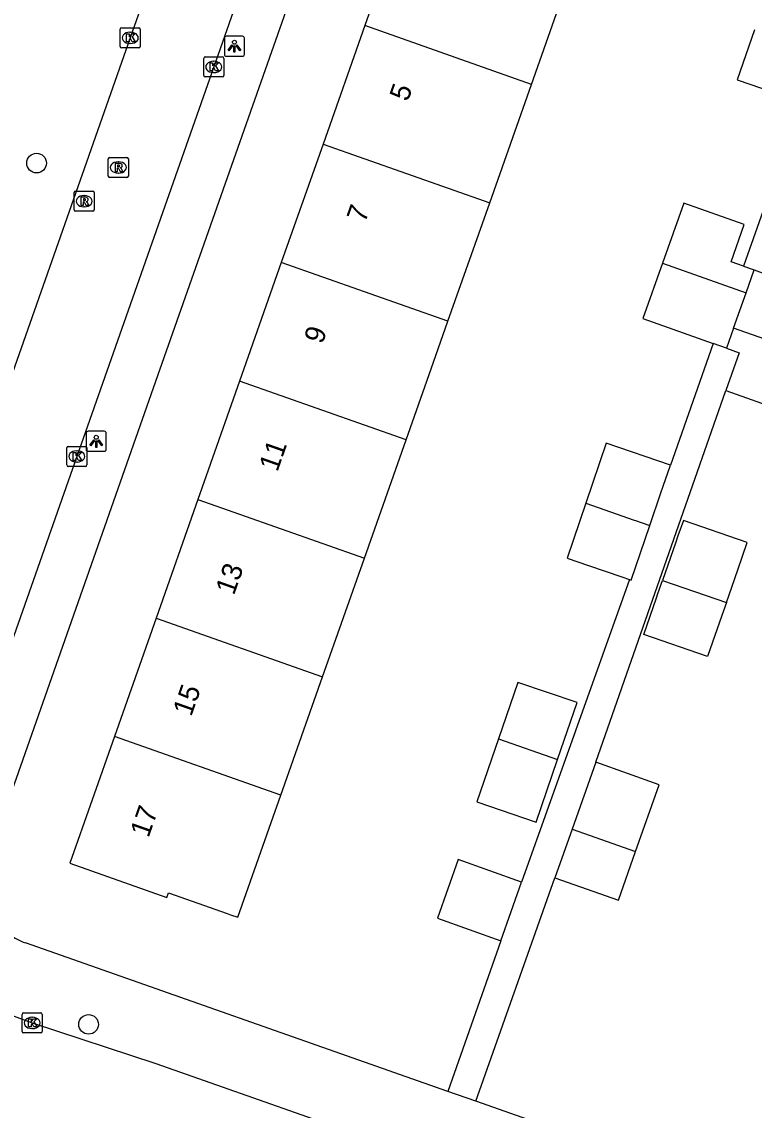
# Model space of a CAD drawing. Extents: x 163268 to 164360, y 381529 to 382285.
# Drawn here: x 163730.1 to 163766.6, y 381713.1 to 381767.3 of the extents above; entities that cross this region are included whole.
import ezdxf

# ---------------------------------------------------------------- set-up
doc = ezdxf.new("R2010")
doc.units = 0
for name, color, linetype in [('IMGEO_Boom', 7, 'Continuous'), ('IMGEO_Kolk', 7, 'Continuous'), ('IMGEO_Lichtpunt', 7, 'Continuous'), ('IMGEO_Pand', 7, 'Continuous'), ('IMGEO_Pand_nummerreeks', 7, 'Continuous'), ('IMGEO_Rijbaan_lokaal_open', 7, 'Continuous'), ('IMGEO_Rioolput', 7, 'Continuous'), ('IMGEO_Voetpad_open', 7, 'Continuous')]:
    doc.layers.add(name, color=color, linetype=linetype)

msp = doc.modelspace()

# ---------------------------------------------------------------- linework, layer by layer
at = {"layer": 'IMGEO_Boom'}
for centre in [(163730.837, 381760.254), (163733.428, 381717.338)]:
    msp.add_circle(centre, 0.489, dxfattribs=at)
at = {"layer": 'IMGEO_Kolk'}
for p, q in [((163735.005, 381766.067), (163735.005, 381766.919)), ((163735.08, 381766.993), (163735.932, 381766.993)), ((163735.493, 381766.773), (163735.518, 381766.773)), ((163736.006, 381766.919), (163736.006, 381766.067)), ((163735.932, 381765.993), (163735.08, 381765.993)), ((163735.516, 381766.213), (163735.491, 381766.213)), ((163739.167, 381764.62), (163739.167, 381765.472)), ((163739.242, 381765.546), (163740.094, 381765.546)), ((163740.168, 381765.472), (163740.168, 381764.62)), ((163739.655, 381765.326), (163739.68, 381765.326)), ((163740.094, 381764.546), (163739.242, 381764.546)), ((163739.678, 381764.766), (163739.653, 381764.766)), ((163732.343, 381745.211), (163732.343, 381746.063)), ((163732.418, 381746.137), (163733.27, 381746.137)), ((163732.831, 381745.917), (163732.856, 381745.917)), ((163733.344, 381746.063), (163733.344, 381745.211)), ((163732.854, 381745.357), (163732.829, 381745.357)), ((163733.27, 381745.137), (163732.418, 381745.137)), ((163730.117, 381716.985), (163730.117, 381717.837)), ((163730.192, 381717.911), (163731.044, 381717.911)), ((163730.605, 381717.691), (163730.63, 381717.691)), ((163731.118, 381717.837), (163731.118, 381716.985)), ((163731.044, 381716.911), (163730.192, 381716.911)), ((163730.628, 381717.131), (163730.603, 381717.131))]:
    msp.add_line(p, q, dxfattribs=at)
for points in [[(163735.005, 381766.067), (163735.005, 381766.919)], [(163735.08, 381766.993), (163735.932, 381766.993)], [(163735.326, 381766.693), (163735.449, 381766.693), (163735.449, 381766.542), (163735.579, 381766.693), (163735.743, 381766.693), (163735.597, 381766.542), (163735.75, 381766.293), (163735.598, 381766.293), (163735.513, 381766.457), (163735.449, 381766.39), (163735.449, 381766.293), (163735.326, 381766.293), (163735.326, 381766.693)], [(163736.006, 381766.919), (163736.006, 381766.067)], [(163735.932, 381765.993), (163735.08, 381765.993)], [(163739.167, 381764.62), (163739.167, 381765.472)], [(163739.242, 381765.546), (163740.094, 381765.546)], [(163740.168, 381765.472), (163740.168, 381764.62)], [(163739.488, 381765.246), (163739.611, 381765.246), (163739.611, 381765.095), (163739.741, 381765.246), (163739.905, 381765.246), (163739.759, 381765.095), (163739.912, 381764.846), (163739.76, 381764.846), (163739.675, 381765.01), (163739.611, 381764.943), (163739.611, 381764.846), (163739.488, 381764.846), (163739.488, 381765.246)], [(163740.094, 381764.546), (163739.242, 381764.546)], [(163732.343, 381745.211), (163732.343, 381746.063)], [(163732.418, 381746.137), (163733.27, 381746.137)], [(163733.344, 381746.063), (163733.344, 381745.211)], [(163732.664, 381745.837), (163732.787, 381745.837), (163732.787, 381745.686), (163732.917, 381745.837), (163733.081, 381745.837), (163732.935, 381745.686), (163733.088, 381745.437), (163732.936, 381745.437), (163732.851, 381745.601), (163732.787, 381745.534), (163732.787, 381745.437), (163732.664, 381745.437), (163732.664, 381745.837)], [(163733.27, 381745.137), (163732.418, 381745.137)], [(163730.117, 381716.985), (163730.117, 381717.837)], [(163730.192, 381717.911), (163731.044, 381717.911)], [(163731.118, 381717.837), (163731.118, 381716.985)], [(163730.438, 381717.611), (163730.561, 381717.611), (163730.561, 381717.46), (163730.691, 381717.611), (163730.855, 381717.611), (163730.709, 381717.46), (163730.862, 381717.211), (163730.71, 381717.211), (163730.625, 381717.375), (163730.561, 381717.308), (163730.561, 381717.211), (163730.438, 381717.211), (163730.438, 381717.611)], [(163731.044, 381716.911), (163730.192, 381716.911)]]:
    msp.add_lwpolyline(points, dxfattribs=at)
for centre, start, end in [((163735.082, 381766.917), 91.552, 178.448), ((163735.082, 381766.917), 91.552, 178.448), ((163735.93, 381766.917), 1.552, 88.448), ((163735.93, 381766.917), 1.552, 88.448), ((163735.082, 381766.069), 181.552, 268.448), ((163735.082, 381766.069), 181.552, 268.448), ((163735.93, 381766.069), 271.552, 358.448), ((163735.93, 381766.069), 271.552, 358.448), ((163739.244, 381765.47), 91.552, 178.448), ((163739.244, 381765.47), 91.552, 178.448), ((163740.092, 381765.47), 1.552, 88.448), ((163740.092, 381765.47), 1.552, 88.448), ((163739.244, 381764.622), 181.552, 268.448), ((163739.244, 381764.622), 181.552, 268.448), ((163740.092, 381764.622), 271.552, 358.448), ((163740.092, 381764.622), 271.552, 358.448), ((163732.42, 381746.061), 91.552, 178.448), ((163732.42, 381746.061), 91.552, 178.448), ((163733.268, 381746.061), 1.552, 88.448), ((163733.268, 381746.061), 1.552, 88.448), ((163732.42, 381745.213), 181.552, 268.448), ((163732.42, 381745.213), 181.552, 268.448), ((163733.268, 381745.213), 271.552, 358.448), ((163733.268, 381745.213), 271.552, 358.448), ((163730.194, 381717.835), 91.552, 178.448), ((163730.194, 381717.835), 91.552, 178.448), ((163731.042, 381717.835), 1.552, 88.448), ((163731.042, 381717.835), 1.552, 88.448), ((163730.194, 381716.987), 181.552, 268.448), ((163730.194, 381716.987), 181.552, 268.448), ((163731.042, 381716.987), 271.552, 358.448), ((163731.042, 381716.987), 271.552, 358.448)]:
    msp.add_arc(centre, 0.0765, start, end, dxfattribs=at)
for centre, major_axis, ratio, start_param, end_param in [((163735.492, 381766.493), (-0.387, 0.002), 0.722429, 4.712389, 7.853982), ((163735.517, 381766.493), (-0.39, 0.002), 0.717154, 1.570796, 4.712389), ((163739.654, 381765.046), (-0.387, 0.002), 0.722429, 4.712389, 7.853982), ((163739.679, 381765.046), (-0.39, 0.002), 0.717154, 1.570796, 4.712389), ((163732.83, 381745.637), (-0.387, 0.002), 0.722429, 4.712389, 7.853982), ((163732.855, 381745.637), (-0.39, 0.002), 0.717154, 1.570796, 4.712389), ((163730.604, 381717.411), (-0.387, 0.002), 0.722429, 4.712389, 7.853982), ((163730.629, 381717.411), (-0.39, 0.002), 0.717154, 1.570796, 4.712389)]:
    msp.add_ellipse(centre, major_axis=major_axis, ratio=ratio, start_param=start_param, end_param=end_param, dxfattribs=at)
at = {"layer": 'IMGEO_Lichtpunt'}
for p, q in [((163741.102, 381766.574), (163740.294, 381766.574)), ((163741.102, 381766.574), (163740.294, 381766.574)), ((163740.2, 381766.479), (163740.2, 381765.672)), ((163740.2, 381766.479), (163740.2, 381765.672)), ((163741.196, 381765.672), (163741.196, 381766.479)), ((163741.196, 381765.672), (163741.196, 381766.479)), ((163740.294, 381765.578), (163741.102, 381765.578)), ((163740.294, 381765.578), (163741.102, 381765.578)), ((163733.311, 381746.794), (163733.311, 381745.987)), ((163733.311, 381746.794), (163733.311, 381745.987)), ((163734.213, 381746.889), (163733.405, 381746.889)), ((163734.213, 381746.889), (163733.405, 381746.889)), ((163734.307, 381745.987), (163734.307, 381746.794)), ((163734.307, 381745.987), (163734.307, 381746.794)), ((163733.405, 381745.893), (163734.213, 381745.893)), ((163733.405, 381745.893), (163734.213, 381745.893))]:
    msp.add_line(p, q, dxfattribs=at)
for points in [[(163740.574, 381766.143), (163740.613, 381766.115), (163740.425, 381765.853), (163740.387, 381765.88), (163740.574, 381766.143)], [(163740.676, 381766.095), (163740.723, 381766.095), (163740.723, 381765.773), (163740.676, 381765.773), (163740.676, 381766.095)], [(163740.786, 381766.115), (163740.824, 381766.142), (163741.011, 381765.88), (163740.972, 381765.852), (163740.786, 381766.115)], [(163733.685, 381746.458), (163733.724, 381746.43), (163733.536, 381746.168), (163733.498, 381746.195), (163733.685, 381746.458)], [(163733.897, 381746.43), (163733.935, 381746.457), (163734.122, 381746.195), (163734.083, 381746.167), (163733.897, 381746.43)], [(163733.787, 381746.41), (163733.834, 381746.41), (163733.834, 381746.088), (163733.787, 381746.088), (163733.787, 381746.41)]]:
    msp.add_lwpolyline(points, dxfattribs=at)
for centre in [(163740.699, 381766.277), (163733.81, 381746.592)]:
    msp.add_circle(centre, 0.0994, dxfattribs=at)
for centre, start, end in [((163740.294, 381766.479), 90, 180), ((163740.294, 381766.479), 90, 180), ((163741.102, 381766.479), 0, 90), ((163741.102, 381766.479), 0, 90), ((163740.294, 381765.672), 180, 270), ((163740.294, 381765.672), 180, 270), ((163741.102, 381765.672), 270, 0), ((163741.102, 381765.672), 270, 360), ((163733.405, 381746.794), 90, 180), ((163733.405, 381746.794), 90, 180), ((163734.213, 381746.794), 0, 90), ((163734.213, 381746.794), 0, 90), ((163733.405, 381745.987), 180, 270), ((163733.405, 381745.987), 180, 270), ((163734.213, 381745.987), 270, 0), ((163734.213, 381745.987), 270, 360)]:
    msp.add_arc(centre, 0.0946, start, end, dxfattribs=at)
at = {"layer": 'IMGEO_Pand'}
for points in [[(163749.281, 381773.005), (163747.198, 381767.101)], [(163755.503, 381764.175), (163757.586, 381770.079)], [(163747.198, 381767.101), (163745.116, 381761.198)], [(163755.503, 381764.175), (163747.198, 381767.101)], [(163766.606, 381766.901), (163765.751, 381764.4), (163768.8, 381763.359), (163769.645, 381765.83)], [(163753.421, 381758.272), (163755.503, 381764.175)], [(163745.116, 381761.198), (163743.033, 381755.295)], [(163745.116, 381761.198), (163753.421, 381758.272)], [(163751.339, 381752.369), (163753.421, 381758.272)], [(163766.06, 381755.118), (163765.447, 381755.336), (163766.106, 381757.187), (163763.1, 381758.257), (163762.034, 381755.262)], [(163743.033, 381755.295), (163741.165, 381750), (163740.951, 381749.391)], [(163751.339, 381752.369), (163743.033, 381755.295)], [(163762.034, 381755.262), (163761.055, 381752.512), (163764.559, 381751.265)], [(163762.034, 381755.262), (163766.196, 381753.795)], [(163766.06, 381755.118), (163766.596, 381754.927)], [(163766.196, 381753.795), (163766.596, 381754.927)], [(163766.596, 381754.927), (163767.393, 381754.643)], [(163765.573, 381752.033), (163766.196, 381753.795)], [(163749.257, 381746.465), (163750.504, 381750), (163751.339, 381752.369)], [(163765.573, 381752.033), (163765.218, 381751.03)], [(163769.026, 381750.811), (163765.573, 381752.033)], [(163765.218, 381751.03), (163764.559, 381751.265)], [(163765.218, 381751.03), (163765.847, 381750.806), (163765.178, 381748.926)], [(163765.178, 381748.926), (163767.998, 381747.922), (163769.026, 381750.811)], [(163740.951, 381749.391), (163738.874, 381743.486)], [(163749.257, 381746.465), (163740.951, 381749.391)], [(163747.175, 381740.562), (163749.257, 381746.465)], [(163762.422, 381745.206), (163759.23, 381746.297), (163758.21, 381743.311)], [(163761.392, 381742.19), (163761.951, 381743.827), (163762.065, 381744.162), (163762.422, 381745.206)], [(163738.874, 381743.486), (163736.797, 381737.58)], [(163738.874, 381743.486), (163747.175, 381740.562)], [(163758.21, 381743.311), (163757.273, 381740.57), (163758.349, 381740.202), (163760.004, 381739.637), (163760.387, 381739.506)], [(163758.21, 381743.311), (163760.059, 381742.66), (163760.562, 381742.482), (163760.726, 381742.425), (163760.966, 381742.34), (163761.392, 381742.19)], [(163760.387, 381739.506), (163760.466, 381739.479), (163761.392, 381742.19)], [(163765.211, 381738.351), (163765.349, 381738.746), (163765.777, 381739.979), (163766.251, 381741.347), (163763.069, 381742.453), (163762.799, 381741.677), (163762.688, 381741.357), (163762.027, 381739.455)], [(163745.092, 381734.658), (163747.175, 381740.562)], [(163765.211, 381738.351), (163764.988, 381737.707), (163764.28, 381735.667), (163761.096, 381736.772), (163761.73, 381738.598), (163761.804, 381738.812), (163762.027, 381739.455)], [(163762.027, 381739.455), (163765.211, 381738.351)], [(163736.797, 381737.58), (163734.721, 381731.675)], [(163736.797, 381737.58), (163745.092, 381734.658)], [(163743.01, 381728.754), (163745.092, 381734.658)], [(163756.801, 381730.534), (163757.77, 381733.37), (163754.818, 381734.379), (163753.858, 381731.57)], [(163734.721, 381731.675), (163732.501, 381725.363), (163737.324, 381723.661), (163737.406, 381723.895), (163740.339, 381722.86), (163740.501, 381722.803), (163740.865, 381722.674), (163742.532, 381727.399), (163743.01, 381728.754)], [(163743.01, 381728.754), (163734.721, 381731.675)], [(163753.858, 381731.57), (163752.781, 381728.42), (163755.734, 381727.411), (163756.801, 381730.534)], [(163753.858, 381731.57), (163756.801, 381730.534)], [(163758.709, 381730.399), (163757.528, 381727.061)], [(163760.69, 381725.952), (163761.868, 381729.282), (163758.709, 381730.399)], [(163757.528, 381727.061), (163756.671, 381724.639)], [(163757.528, 381727.061), (163760.69, 381725.952)], [(163756.671, 381724.639), (163759.83, 381723.522), (163760.69, 381725.952)], [(163755.007, 381724.432), (163751.849, 381725.55), (163750.816, 381722.627), (163753.974, 381721.509)], [(163753.974, 381721.509), (163755.007, 381724.432)]]:
    msp.add_lwpolyline(points, dxfattribs=at)
at = {"layer": 'IMGEO_Rijbaan_lokaal_open'}
for points in [[(163747.057, 381785.97), (163746.635, 381784.85), (163745.593, 381781.889), (163739.668, 381765.046), (163732.844, 381745.637), (163726.548, 381727.766), (163726.164, 381726.628)], [(163737.935, 381773.39), (163735.506, 381766.493), (163728.863, 381747.625), (163727.391, 381743.419)], [(163729.531, 381717.818), (163730.618, 381717.411), (163736.775, 381715.394), (163761.526, 381706.688), (163770.962, 381703.367), (163772.976, 381702.56), (163774.563, 381702.061)]]:
    msp.add_lwpolyline(points, dxfattribs=at)
at = {"layer": 'IMGEO_Rioolput'}
for p, q in [((163734.487, 381760.536), (163735.339, 381760.536)), ((163734.412, 381759.61), (163734.412, 381760.462)), ((163734.9, 381760.316), (163734.925, 381760.316)), ((163735.413, 381760.462), (163735.413, 381759.61)), ((163735.339, 381759.536), (163734.487, 381759.536)), ((163734.923, 381759.756), (163734.898, 381759.756)), ((163732.709, 381757.929), (163732.709, 381758.781)), ((163732.784, 381758.855), (163733.636, 381758.855)), ((163733.197, 381758.635), (163733.222, 381758.635)), ((163733.71, 381758.781), (163733.71, 381757.929)), ((163733.636, 381757.855), (163732.784, 381757.855)), ((163733.22, 381758.075), (163733.195, 381758.075))]:
    msp.add_line(p, q, dxfattribs=at)
for points in [[(163734.487, 381760.536), (163735.339, 381760.536)], [(163734.412, 381759.61), (163734.412, 381760.462)], [(163735.001, 381760.234), (163734.749, 381760.236), (163734.749, 381759.836)], [(163734.749, 381759.836), (163734.873, 381759.836), (163734.873, 381759.998), (163734.884, 381759.998)], [(163734.927, 381760.155), (163734.873, 381760.155), (163734.873, 381760.074)], [(163734.873, 381760.074), (163734.925, 381760.074)], [(163735.413, 381760.462), (163735.413, 381759.61)], [(163735.339, 381759.536), (163734.487, 381759.536)], [(163734.931, 381759.969), (163735.002, 381759.836), (163735.142, 381759.836), (163735.077, 381759.962)], [(163732.709, 381757.929), (163732.709, 381758.781)], [(163732.784, 381758.855), (163733.636, 381758.855)], [(163733.298, 381758.553), (163733.046, 381758.555), (163733.046, 381758.155)], [(163733.224, 381758.474), (163733.17, 381758.474), (163733.17, 381758.393)], [(163733.17, 381758.393), (163733.222, 381758.393)], [(163733.71, 381758.781), (163733.71, 381757.929)], [(163733.636, 381757.855), (163732.784, 381757.855)], [(163733.046, 381758.155), (163733.17, 381758.155), (163733.17, 381758.317), (163733.181, 381758.317)], [(163733.228, 381758.288), (163733.299, 381758.155), (163733.439, 381758.155), (163733.374, 381758.281)]]:
    msp.add_lwpolyline(points, dxfattribs=at)
for centre, radius, start, end in [((163734.489, 381760.46), 0.0765, 91.552, 178.448), ((163734.489, 381760.46), 0.0765, 91.552, 178.448), ((163735.337, 381760.46), 0.0765, 1.552, 88.448), ((163735.337, 381760.46), 0.0765, 1.552, 88.448), ((163734.883, 381759.945), 0.0533, 26.0293, 88.6989), ((163734.909, 381760.263), 0.19, 274.7715, 282.9687), ((163734.933, 381760.059), 0.0964, 77.0061, 93.1865), ((163734.947, 381760.116), 0.0378, 276.6634, 79.6772), ((163735, 381760.124), 0.109, 350.3612, 89.416), ((163734.998, 381760.124), 0.112, 277.5842, 350.9817), ((163734.982, 381759.909), 0.108, 29.5134, 73.7905), ((163734.489, 381759.612), 0.0765, 181.552, 268.448), ((163734.489, 381759.612), 0.0765, 181.552, 268.448), ((163735.337, 381759.612), 0.0765, 271.552, 358.448), ((163735.337, 381759.612), 0.0765, 271.552, 358.448), ((163732.786, 381758.779), 0.0765, 91.552, 178.448), ((163732.786, 381758.779), 0.0765, 91.552, 178.448), ((163733.206, 381758.582), 0.19, 274.7715, 282.9687), ((163733.23, 381758.378), 0.0964, 77.0061, 93.1865), ((163733.244, 381758.435), 0.0378, 276.6634, 79.6772), ((163733.297, 381758.443), 0.109, 350.3612, 89.416), ((163733.295, 381758.443), 0.112, 277.5842, 350.9817), ((163733.634, 381758.779), 0.0765, 1.552, 88.448), ((163733.634, 381758.779), 0.0765, 1.552, 88.448), ((163732.786, 381757.931), 0.0765, 181.552, 268.448), ((163732.786, 381757.931), 0.0765, 181.552, 268.448), ((163733.18, 381758.264), 0.0533, 26.0293, 88.6989), ((163733.279, 381758.228), 0.108, 29.5134, 73.7905), ((163733.634, 381757.931), 0.0765, 271.552, 358.448), ((163733.634, 381757.931), 0.0765, 271.552, 358.448)]:
    msp.add_arc(centre, radius, start, end, dxfattribs=at)
for centre, major_axis, ratio, start_param, end_param in [((163734.899, 381760.036), (-0.387, 0.002), 0.722429, 4.712389, 7.853982), ((163734.924, 381760.036), (-0.39, 0.002), 0.717154, 1.570796, 4.712389), ((163733.196, 381758.355), (-0.387, 0.002), 0.722429, 4.712389, 7.853982), ((163733.221, 381758.355), (-0.39, 0.002), 0.717154, 1.570796, 4.712389)]:
    msp.add_ellipse(centre, major_axis=major_axis, ratio=ratio, start_param=start_param, end_param=end_param, dxfattribs=at)
at = {"layer": 'IMGEO_Voetpad_open'}
for points in [[(163728.272, 381725.208), (163736.998, 381750), (163750.011, 381786.97)], [(163759.849, 381776.496), (163771.532, 381772.501), (163772.137, 381772.294), (163766.06, 381755.118)], [(163764.559, 381751.265), (163762.422, 381745.206)], [(163758.709, 381730.399), (163765.178, 381748.926)], [(163760.387, 381739.506), (163755.007, 381724.432)], [(163752.72, 381713.509), (163756.671, 381724.639)], [(163753.974, 381721.509), (163751.335, 381713.996)], [(163751.335, 381713.996), (163730.281, 381721.403)], [(163752.72, 381713.509), (163751.335, 381713.996)], [(163775.587, 381705.463), (163752.72, 381713.509)]]:
    msp.add_lwpolyline(points, dxfattribs=at)
msp.add_arc((163731.33, 381724.394), 3.17, 234.6786, 250.6813, dxfattribs=at)

# ---------------------------------------------------------------- texts
at = {"layer": 'IMGEO_Pand_nummerreeks'}
for s, rotation, p in [('5', 70.5932, (163749.337, 381763.283)), ('7', 70.5932, (163747.209, 381757.241)), ('9', 70.5932, (163745.081, 381751.2)), ('11', 70.5932, (163742.837, 381744.832)), ('13', 70.5932, (163740.671, 381738.683)), ('15', 70.5932, (163738.543, 381732.642)), ('17', 70.5941, (163736.414, 381726.6))]:
    msp.add_text(s, height=1, rotation=rotation, dxfattribs=at).set_placement(p)

doc.saveas('drawing.dxf')
